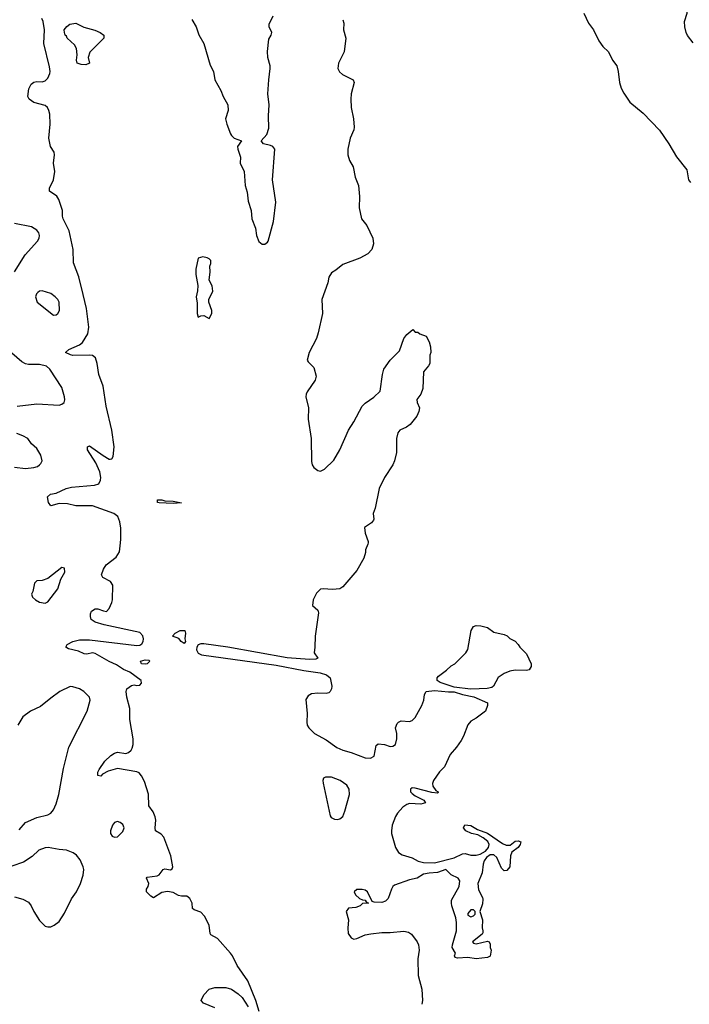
# Model space of a CAD drawing. Header units: inches. Extents: x 1834610 to 2027685, y 642842 to 774116.
# Tile 354 of 632: x 1981947 to 1986761, y 676682 to 683762. Entities that reach past the tile are written whole.
import ezdxf

# ---------------------------------------------------------------- set-up
doc = ezdxf.new("R2010")
doc.units = ezdxf.units.IN
doc.header["$MEASUREMENT"] = 0
doc.layers.add('B9687', color=7, linetype='Continuous')
doc.layers.add('B9688', color=7, linetype='Continuous')

msp = doc.modelspace()

# ---------------------------------------------------------------- linework, layer by layer
at = {"layer": 'B9687', "color": 5}
for points, elevation in [([(1983669.4, 676630), (1983645.6, 676710), (1983586.4, 676850), (1983510, 676959.7), (1983477.2, 677030), (1983462.9, 677050), (1983370, 677154.4), (1983321.8, 677181.8), (1983317.2, 677190), (1983309.9, 677250), (1983274.8, 677314.8), (1983250, 677343.3), (1983200.7, 677360.7), (1983190.7, 677370), (1983187.7, 677410), (1983170, 677442), (1983150, 677458.4), (1983110, 677459), (1983090, 677464.1), (1983050, 677486.4), (1983010, 677492.8), (1982970, 677485.9), (1982910, 677447.4), (1982890, 677458.5), (1982859.8, 677490), (1982859, 677510), (1982872.1, 677530), (1982874.9, 677550), (1982859.7, 677590), (1982864.2, 677595.8), (1982935.1, 677604.9), (1982950, 677612.4), (1982977.6, 677650), (1982990, 677656.2), (1983032.4, 677647.6), (1983044.6, 677655.4), (1983048.8, 677671.2), (1983033.1, 677750), (1982982.8, 677882.8), (1982965.1, 677905.1), (1982924, 677930), (1982921.4, 677950), (1982926.4, 678006.4), (1982921.7, 678030), (1982906.1, 678066.1), (1982876.3, 678110), (1982873.2, 678193.2), (1982844.4, 678284.4), (1982824, 678324), (1982805.2, 678345.2), (1982790, 678353.4), (1982650, 678377.7), (1982582.3, 678357.7), (1982542.9, 678337.1), (1982530, 678321.3), (1982510, 678326), (1982509.9, 678350), (1982518.7, 678370), (1982559, 678430), (1982603.7, 678470), (1982630, 678487.9), (1982650, 678493.8), (1982710, 678486.4), (1982728.5, 678491.5), (1982748.4, 678510), (1982755.8, 678524.2), (1982762.6, 678550), (1982763.5, 678590), (1982739.5, 678730), (1982739, 678810), (1982717.7, 678890), (1982713.8, 678930), (1982718.5, 678950), (1982750, 678974.6), (1982770, 678978.4), (1982790, 678974), (1982810, 678976), (1982824, 678990), (1982820.9, 679010), (1982739.4, 679070), (1982693.7, 679090), (1982643.1, 679123.1), (1982590, 679146.4), (1982490, 679204.7), (1982470, 679208.2), (1982430, 679200.3), (1982410, 679201.7), (1982370, 679221.3), (1982297.8, 679237.8), (1982279.6, 679250), (1982289.6, 679270), (1982329.7, 679290), (1982376.5, 679303.5), (1982450, 679303.5), (1982790, 679262.3), (1982810, 679264.8), (1982825.3, 679274.7), (1982834.7, 679290), (1982837.1, 679310), (1982832.1, 679332.1), (1982810, 679354.8), (1982553.6, 679410), (1982490, 679429.1), (1982461.8, 679450), (1982455.8, 679470), (1982457.1, 679490), (1982464.6, 679510), (1982490, 679525.4), (1982510, 679524.7), (1982550, 679510.2), (1982572.4, 679507.6), (1982590, 679527.3), (1982609.9, 679570.1), (1982614.4, 679590), (1982615.8, 679695.8), (1982601, 679721), (1982545.7, 679750), (1982536, 679770), (1982550.8, 679810), (1982570, 679840.9), (1982641.8, 679898.2), (1982663.7, 679936.3), (1982671.5, 680000)], 180), ([(1984452, 680000), (1984450.6, 679990), (1984433, 679950), (1984434.4, 679930), (1984420.3, 679890), (1984370, 679801.2), (1984270, 679682.7), (1984250, 679669.5), (1984196.5, 679663.5), (1984130, 679669.7), (1984110, 679667.6), (1984080.7, 679639.3), (1984056, 679590), (1984053, 679550), (1984090, 679515.5), (1984096.1, 679496.1), (1984072, 679330), (1984070.3, 679249.7), (1984064, 679210), (1984091, 679170), (1984076.4, 679163.6), (1984030, 679161.1), (1983870, 679172.1), (1983444.5, 679250), (1983270, 679274.9), (1983250, 679274.9), (1983230, 679266.3), (1983219.7, 679250), (1983218.2, 679230), (1983230, 679206.4), (1983254.3, 679194.3), (1983790, 679121.4), (1983990, 679082.5), (1984106.3, 679066.3), (1984154, 679050), (1984179.1, 679030), (1984190.4, 678970), (1984188.7, 678950), (1984180.3, 678930), (1984170, 678921.7), (1984150, 678917.6), (1984090, 678920.2), (1984046.2, 678913.8), (1984020.2, 678899.8), (1984005.4, 678874.6), (1984013.7, 678773.7), (1984011.3, 678710), (1984014.7, 678690), (1984025.3, 678670), (1984067.9, 678630), (1984150, 678584.2), (1984228.1, 678528.1), (1984269.4, 678509.4), (1984330, 678493.6), (1984430, 678454.5), (1984470, 678451.4), (1984494.5, 678465.5), (1984510, 678542), (1984524, 678556), (1984569.2, 678550.8), (1984610, 678536.3), (1984630, 678537.3), (1984649.5, 678550.5), (1984658, 678590), (1984657.6, 678630), (1984649.5, 678670), (1984660.1, 678699.9), (1984669.6, 678710.4), (1984690, 678719.3), (1984750, 678716.4), (1984770, 678723.8), (1984790, 678743), (1984838.7, 678830), (1984851.6, 678870), (1984858, 678910), (1984869.6, 678930.4), (1984930, 678939.5), (1985030, 678928.8), (1985070, 678928.9), (1985130, 678910.4), (1985212.8, 678892.8), (1985311.3, 678850), (1985311.3, 678830), (1985296, 678790), (1985230, 678739), (1985190, 678717.2), (1985168.6, 678691.4), (1985138, 678610), (1985121.1, 678578.9), (1985087.3, 678530), (1985042.3, 678477.7), (1985002, 678390), (1984965.5, 678354.5), (1984922.4, 678290), (1984914, 678270), (1984917.6, 678250), (1984939.9, 678219.9), (1984954.9, 678210), (1984955.5, 678204.5), (1984950, 678199), (1984910, 678205.3), (1984790, 678236.8), (1984770, 678237.7), (1984756.5, 678230), (1984756.5, 678210), (1984770, 678196.5), (1984790, 678181), (1984852.2, 678150), (1984865.5, 678130), (1984830, 678120.7), (1984750, 678124.7), (1984730, 678118.7), (1984701.2, 678098.8), (1984662.9, 678057.1), (1984648.6, 678031.4), (1984625.4, 677970), (1984619.5, 677930), (1984620.1, 677910), (1984649.2, 677810), (1984670, 677774.4), (1984695.8, 677755.8), (1984770, 677736.2), (1984811.8, 677711.8), (1984850, 677701.3), (1984930, 677700.2), (1985070, 677735.9), (1985130, 677763.5), (1985150, 677766.8), (1985190, 677754.7), (1985230, 677755.3), (1985257.9, 677762.1), (1985296.5, 677783.5), (1985317.6, 677810), (1985323.5, 677830), (1985312, 677852), (1985279.1, 677879.1), (1985239.8, 677899.8), (1985195.3, 677910), (1985154, 677930), (1985139, 677950), (1985148, 677972), (1985190, 677966.8), (1985239.3, 677939.3), (1985310, 677913.4), (1985417.4, 677837.4), (1985445.1, 677825.1), (1985473.9, 677826.1), (1985510, 677854), (1985530, 677856.3), (1985551.3, 677850), (1985546, 677830), (1985531, 677810), (1985485.2, 677774.8), (1985476.5, 677750), (1985470.3, 677669.7), (1985450, 677644), (1985430, 677641.2), (1985410, 677660.9), (1985376.6, 677736.6), (1985356.3, 677756.3), (1985330, 677756.8), (1985303.4, 677736.6), (1985287.5, 677712.5), (1985279.4, 677690), (1985271.9, 677628.1), (1985241.4, 677550), (1985245.4, 677505.4), (1985275.5, 677450), (1985277.6, 677437.6), (1985274.7, 677405.3), (1985254.8, 677350), (1985274, 677290), (1985271.1, 677231.1), (1985278, 677210), (1985276.9, 677196.9), (1985273.2, 677186.8), (1985202.8, 677130), (1985210, 677121), (1985230, 677116), (1985310, 677136), (1985322, 677130), (1985330, 677114), (1985330.8, 677090), (1985337.3, 677070), (1985330, 677028.7), (1985310, 677017.2), (1985230, 677008.7), (1985170, 677019.3), (1985094, 677014), (1985078, 677018), (1985074, 677030), (1985079.3, 677050), (1985056.9, 677090), (1985058.5, 677110), (1985087.3, 677210), (1985088.4, 677270), (1985083.6, 677303.6), (1985053.6, 677390), (1985050.7, 677410), (1985052.5, 677430), (1985106.6, 677530), (1985111.5, 677570), (1985099.3, 677590), (1985050, 677613), (1985010, 677651.2), (1984950, 677629.4), (1984890, 677625.2), (1984850, 677617.2), (1984806, 677590), (1984750, 677575.8), (1984642.5, 677537.5), (1984630.7, 677529.3), (1984621, 677510), (1984596.8, 677443.2), (1984576.8, 677423.2), (1984550, 677414), (1984496.4, 677416.4), (1984482, 677422), (1984448, 677490), (1984430, 677502), (1984410, 677508), (1984370, 677508), (1984352, 677490), (1984362, 677470), (1984390, 677442), (1984412.7, 677432.7), (1984431.6, 677431.6), (1984438, 677418), (1984454, 677410), (1984412.7, 677407.3), (1984394, 677390), (1984362.8, 677377.2), (1984310, 677374), (1984294.8, 677350), (1984310.7, 677290), (1984305.3, 677230), (1984308.9, 677190), (1984330, 677160.4), (1984350, 677150.4), (1984370, 677154), (1984430, 677181.7), (1984470.7, 677189.3), (1984550, 677199.1), (1984610, 677198.9), (1984710, 677208), (1984741.7, 677201.7), (1984765.1, 677185.1), (1984806, 677130), (1984814, 677110), (1984818.8, 677070), (1984810.4, 677009.6), (1984811.7, 676890), (1984837.6, 676790), (1984843.8, 676710), (1984838.3, 676681.7)], 180), ([(1981943.2, 677936.8), (1981990, 677989), (1982070, 678024.4), (1982150, 678044.7), (1982170, 678056.5), (1982190, 678080.3), (1982210, 678124.4), (1982228.9, 678190), (1982261.6, 678378.4), (1982299.7, 678530), (1982431.5, 678790), (1982453.6, 678870), (1982448.2, 678890), (1982408.7, 678930), (1982376.5, 678950), (1982330, 678965.7), (1982310, 678967.2), (1982235.8, 678930), (1982170, 678884), (1982097.8, 678822.2), (1982024.4, 678790), (1981970.4, 678750), (1981934, 678690)], 220), ([(1981910, 677454), (1981970, 677438), (1982010, 677416.3), (1982030, 677390.8), (1982049, 677349), (1982090, 677284), (1982130, 677244.4), (1982150, 677238.4), (1982170, 677239.5), (1982195.1, 677250), (1982230, 677277.1), (1982270, 677336.3), (1982319.6, 677440.4), (1982355.1, 677490), (1982383.5, 677550), (1982403.5, 677610), (1982408, 677650), (1982404.2, 677670), (1982381.2, 677721.2), (1982355.1, 677755.1), (1982331.1, 677771.1), (1982284, 677790), (1982230, 677794.1), (1982151.2, 677808.8), (1982130, 677807.9), (1982084.4, 677790), (1982036.1, 677743.9), (1981975.4, 677704.6), (1981890, 677674.5)], 220), ([(1983350, 676656.9), (1983269, 676690), (1983252.7, 676710), (1983272, 676750), (1983309.7, 676790.3), (1983350, 676802), (1983396.9, 676803.1), (1983430, 676801.5), (1983470.5, 676790), (1983517.3, 676757.3), (1983547, 676730), (1983590, 676664.4)], 180)]:
    msp.add_lwpolyline(points, dxfattribs=dict(at, elevation=elevation))
for points, elevation in [([(1982250, 679822), (1982150, 679743.6), (1982110, 679729.5), (1982070, 679726), (1982054, 679710), (1982041.6, 679650), (1982032.7, 679630), (1982040.3, 679610), (1982062, 679590), (1982090, 679574.2), (1982130, 679565.4), (1982150, 679575.5), (1982221.7, 679670), (1982242.2, 679737.8), (1982273, 679790), (1982270, 679817.2)], 220), ([(1983130, 679275.3), (1983108.7, 679290), (1983092.5, 679312.5), (1983046, 679330), (1983066, 679350), (1983102, 679370), (1983133.4, 679370), (1983140.4, 679350), (1983134.4, 679310), (1983138.8, 679290)], 160), ([(1985590, 679082), (1985510, 679084), (1985470, 679077.2), (1985430, 679061.2), (1985387.9, 679032.1), (1985354.8, 678970), (1985340.5, 678959.5), (1985308.4, 678951.6), (1985250, 678949.7), (1985188.1, 678948.1), (1985070, 678962.9), (1984970, 678997), (1984949.1, 679010.9), (1984949, 679030), (1984958.9, 679041.1), (1985016.6, 679083.4), (1985050, 679116), (1985075.3, 679130), (1985155.3, 679210), (1985170, 679234), (1985194, 679370), (1985210, 679398), (1985230, 679404.7), (1985263.6, 679403.6), (1985310, 679391.3), (1985356.9, 679356.9), (1985430, 679342), (1985450.9, 679330.9), (1985470, 679312), (1985510, 679292), (1985532, 679270), (1985542, 679250), (1985590, 679202), (1985624.7, 679130), (1985624.7, 679110), (1985610, 679088)], 180), ([(1982850, 679126.5), (1982824.2, 679130), (1982817, 679150), (1982850, 679158.5), (1982876.7, 679156.7), (1982882, 679150), (1982864.9, 679130)], 160), ([(1984190, 678315.8), (1984145, 678315), (1984132.2, 678307.8), (1984126, 678290), (1984128.1, 678271.9), (1984178.2, 678038.2), (1984185.4, 678025.4), (1984210, 678013.6), (1984230, 678011.1), (1984250, 678015.5), (1984270, 678032.2), (1984285.5, 678070), (1984318, 678190), (1984316.8, 678230), (1984298.7, 678258.7), (1984251.3, 678290)], 180), ([(1982650, 677995.6), (1982630, 677989.3), (1982615.5, 677970), (1982600.4, 677930), (1982599.3, 677910), (1982611, 677890), (1982630, 677884.2), (1982650, 677887.2), (1982690, 677924.9), (1982698.7, 677950), (1982690, 677973.6), (1982670, 677989.6)], 220), ([(1985210, 677362), (1985190, 677361.2), (1985170, 677335.3), (1985170, 677322), (1985190, 677311.3), (1985210, 677318), (1985222, 677330), (1985222, 677350)], 180)]:
    msp.add_lwpolyline(points, close=True, dxfattribs=dict(at, elevation=elevation))
at = {"layer": 'B9688', "color": 5}
for points, elevation in [([(1986790, 683596.3), (1986748.4, 683648.4), (1986738, 683670), (1986728, 683710), (1986726, 683750), (1986746, 683810), (1986751.1, 683850), (1986747.2, 683870), (1986729.7, 683910), (1986728.2, 683931.8), (1986734.5, 683950), (1986762.6, 683977.4)], 220), ([(1986003, 683810), (1986037.4, 683737.4), (1986073.1, 683690), (1986110, 683610.8), (1986140.5, 683570), (1986180.5, 683530), (1986208.2, 683470), (1986239.5, 683430), (1986250.3, 683390), (1986258.7, 683310), (1986270.4, 683270), (1986290, 683233.4), (1986333.4, 683170), (1986430, 683090.8), (1986546.9, 682966.9), (1986614.9, 682870), (1986670, 682774.8), (1986742.8, 682682.8), (1986756, 682610), (1986770, 682591.3)], 220), ([(1982671.5, 680000), (1982674.6, 680025.4), (1982674.4, 680105.6), (1982668, 680150), (1982651.8, 680190), (1982623.1, 680210), (1982470, 680265.5), (1982350, 680267.1), (1982290, 680281.5), (1982230, 680282), (1982170, 680265.1), (1982155.1, 680290), (1982147.3, 680330), (1982169.2, 680350), (1982210, 680357.1), (1982280.5, 680390), (1982319.1, 680400.9), (1982486, 680414), (1982516.1, 680423.9), (1982529.4, 680450.6), (1982530.3, 680470), (1982522.3, 680510), (1982494.5, 680574.5), (1982435.9, 680670), (1982434, 680690), (1982450, 680697.6), (1982547.7, 680627.7), (1982590, 680602.9), (1982597.4, 680602.6), (1982610, 680603.1), (1982618.5, 680621.5), (1982626.2, 680690), (1982610.7, 680810.7), (1982570, 680982.9), (1982547.8, 681127.8), (1982515.3, 681210), (1982504.9, 681290), (1982491.3, 681331.3), (1982470, 681347.7), (1982450, 681350.5), (1982330, 681347.3), (1982311.8, 681351.8), (1982277, 681370), (1982301.6, 681390), (1982377, 681423), (1982400, 681440), (1982436.6, 681503.4), (1982444.9, 681550), (1982426.4, 681686.4), (1982404.8, 681784.8), (1982372.1, 681912.1), (1982333.8, 682013.8), (1982332.2, 682110), (1982303, 682243), (1982260.2, 682330), (1982255, 682350), (1982254.4, 682390), (1982229.8, 682470), (1982213.5, 682493.5), (1982160.5, 682530), (1982162.6, 682550), (1982191.5, 682610), (1982200.6, 682670), (1982189.9, 682730.1), (1982198.7, 682790), (1982195.7, 682810), (1982168.3, 682850), (1982156.8, 682910), (1982165.2, 683010), (1982162.9, 683082.9), (1982157.7, 683110), (1982146.2, 683130), (1982130, 683144.5), (1982050, 683166.6), (1982016.3, 683190), (1982004.7, 683210), (1982014.2, 683265.8), (1982030, 683298), (1982050, 683312.2), (1982070, 683316.4), (1982110, 683315.5), (1982130, 683322), (1982150, 683342), (1982164.4, 683375.6), (1982167.2, 683390), (1982162, 683422), (1982121.4, 683590), (1982126.6, 683690), (1982116.8, 683750), (1982106.4, 683770)], 180), ([(1983183.7, 683763.7), (1983214.9, 683710), (1983234.3, 683654.3), (1983270, 683590.7), (1983315.6, 683435.6), (1983340.3, 683390), (1983350.3, 683330), (1983393.3, 683253.3), (1983410.4, 683210), (1983443, 683150), (1983445.5, 683110), (1983428, 683050), (1983435.9, 683010), (1983462.3, 682942.3), (1983470, 682928.2), (1983490, 682910.3), (1983542, 682890), (1983514, 682850), (1983515.5, 682830), (1983533.8, 682773.8), (1983532.4, 682730), (1983562, 682670), (1983568.9, 682570), (1983582.3, 682522.3), (1983590, 682458), (1983612.2, 682390), (1983616.4, 682330), (1983642.4, 682262.4), (1983650.3, 682210), (1983666.8, 682166.8), (1983690, 682148), (1983710, 682148.2), (1983730, 682162), (1983734, 682170), (1983772.8, 682310), (1983789.8, 682450), (1983765.7, 682610), (1983782.2, 682830), (1983767, 682850), (1983750, 682858.5), (1983701.2, 682870), (1983684, 682890), (1983723.6, 682936.4), (1983738, 682982), (1983735.5, 683070), (1983739.8, 683150), (1983731.6, 683230), (1983737.3, 683330), (1983748.2, 683410), (1983747.3, 683430), (1983730.8, 683490), (1983727.9, 683532.1), (1983737.5, 683622.5), (1983754.5, 683650), (1983760.7, 683670), (1983741.3, 683710), (1983740.5, 683730), (1983769.7, 683790)], 180), ([(1984270, 683762), (1984277.1, 683737.1), (1984275.8, 683690), (1984291.7, 683630), (1984279.5, 683530), (1984239.2, 683450), (1984233.4, 683410), (1984246.3, 683386.3), (1984268.7, 683368.7), (1984344.9, 683330), (1984352.2, 683310), (1984330.3, 683230), (1984327.2, 683190), (1984331.3, 683130), (1984346.7, 683050), (1984351.5, 682988.5), (1984348.7, 682970), (1984323.1, 682910), (1984307.2, 682830), (1984307.2, 682790), (1984319.5, 682750), (1984343.6, 682703.6), (1984359.3, 682630), (1984382.4, 682570), (1984390.3, 682489.7), (1984387, 682410), (1984403.8, 682330), (1984442.4, 682282.4), (1984485.5, 682190), (1984490.4, 682150), (1984478, 682110), (1984450, 682078), (1984392.9, 682047.1), (1984270, 682000.7), (1984220.2, 681959.8), (1984190, 681941.6), (1984169.2, 681910.8), (1984163.1, 681870), (1984120.2, 681750), (1984124, 681650), (1984094, 681510), (1984082, 681470), (1984027.4, 681370), (1984014.9, 681314.9), (1984020.9, 681300.9), (1984061.1, 681261.1), (1984078.8, 681198.8), (1984072.7, 681170), (1984014.6, 681085.4), (1984006.7, 681070), (1984004.2, 681050), (1984023.1, 680970), (1984020.7, 680890), (1984043.9, 680750), (1984044.7, 680584.7), (1984050, 680562), (1984062.7, 680542.7), (1984090, 680519.3), (1984110, 680515.3), (1984137.6, 680530), (1984205.9, 680594.1), (1984249.8, 680670), (1984310, 680810.6), (1984350, 680870.6), (1984410, 680982.4), (1984430, 681005.3), (1984493.2, 681046.8), (1984538.4, 681090), (1984554.7, 681210), (1984565.7, 681250), (1984610, 681313), (1984678.3, 681381.7), (1984709, 681470), (1984730, 681498), (1984774, 681534), (1984790, 681514), (1984810, 681514), (1984823.6, 681503.6), (1984870, 681486), (1984890, 681446), (1984900.3, 681410), (1984903, 681370), (1984896.3, 681350), (1984894.8, 681290), (1984887.1, 681272.9), (1984851.3, 681230), (1984846, 681110), (1984830.7, 681070), (1984802.8, 681030), (1984804, 681010), (1984820.5, 680970), (1984816.4, 680943.6), (1984802.8, 680910), (1984754.8, 680850), (1984728.3, 680831.7), (1984681, 680810), (1984664.9, 680790), (1984656.4, 680750), (1984657.4, 680650), (1984642.4, 680590), (1984630, 680561.2), (1984570, 680469.4), (1984531.4, 680390), (1984503.7, 680250), (1984488, 680210), (1984493, 680170), (1984490, 680162), (1984476.7, 680143.3), (1984426, 680110), (1984430.6, 680070), (1984453.4, 680010), (1984452, 680000)], 180), ([(1981910, 681948.9), (1981986.2, 682070), (1982076.4, 682170), (1982086.9, 682190), (1982090.5, 682210), (1982084.5, 682230), (1982069.5, 682249.5), (1982031.9, 682271.9), (1981910, 682297.3)], 220), ([(1981930, 680982.2), (1982070, 681000.8), (1982230, 680990.4), (1982250, 680997.1), (1982266.6, 681010), (1982271.1, 681028.9), (1982269.7, 681050), (1982250, 681116.9), (1982164.8, 681250), (1982139.7, 681270), (1982090, 681281.9), (1982010, 681283.4), (1981990, 681287.6), (1981962.3, 681302.3), (1981890, 681364.9)], 220), ([(1981910, 680544.5), (1981990, 680534), (1982050, 680541), (1982076.3, 680550), (1982090, 680560.3), (1982099.7, 680570), (1982107.7, 680590), (1982100.3, 680630), (1982070, 680677.6), (1982032.7, 680712.7), (1982004.8, 680750), (1981970, 680769.9), (1981926.2, 680786.2)], 220)]:
    msp.add_lwpolyline(points, dxfattribs=dict(at, elevation=elevation))
for points, elevation in [([(1982422.6, 683437.4), (1982390, 683439), (1982359.8, 683450), (1982356.5, 683470), (1982361, 683510), (1982354.7, 683554.7), (1982342, 683582), (1982289.6, 683630), (1982284.5, 683644.5), (1982275.3, 683650), (1982268.7, 683670), (1982268, 683690), (1982286, 683714), (1982308, 683730), (1982350, 683736.3), (1982407.8, 683707.8), (1982486.6, 683686.6), (1982524.7, 683670), (1982551.3, 683650), (1982552, 683630), (1982451, 683529), (1982438.8, 683490), (1982450, 683449.5)], 160), ([(1983264, 682056), (1983230, 682046), (1983212.8, 681967.2), (1983212.8, 681930), (1983228.7, 681850), (1983226.6, 681813.4), (1983217, 681770), (1983223.1, 681723.1), (1983223.8, 681650), (1983230, 681622), (1983250, 681632), (1983270, 681634), (1983310, 681614), (1983328, 681650), (1983328.7, 681670), (1983308, 681730), (1983306, 681750), (1983337, 681810), (1983330, 681848), (1983309, 681890), (1983317.2, 681950), (1983314, 681990), (1983321.2, 682010), (1983320.9, 682030), (1983310, 682042.7), (1983295.3, 682050)], 180), ([(1982110, 681812.4), (1982090.3, 681809.7), (1982078.9, 681801.1), (1982068.4, 681790), (1982060.3, 681770), (1982072.4, 681730), (1982190, 681636.3), (1982210, 681639.1), (1982222.7, 681650), (1982233, 681670), (1982231.9, 681730), (1982220.4, 681750), (1982203.1, 681770), (1982170, 681792.2)], 220), ([(1983050, 680282), (1982950, 680288), (1982938, 680290), (1982938, 680310), (1982970, 680310.4), (1982990, 680301), (1983050, 680299.1), (1983110, 680289)], 160)]:
    msp.add_lwpolyline(points, close=True, dxfattribs=dict(at, elevation=elevation))

doc.saveas('drawing.dxf')
